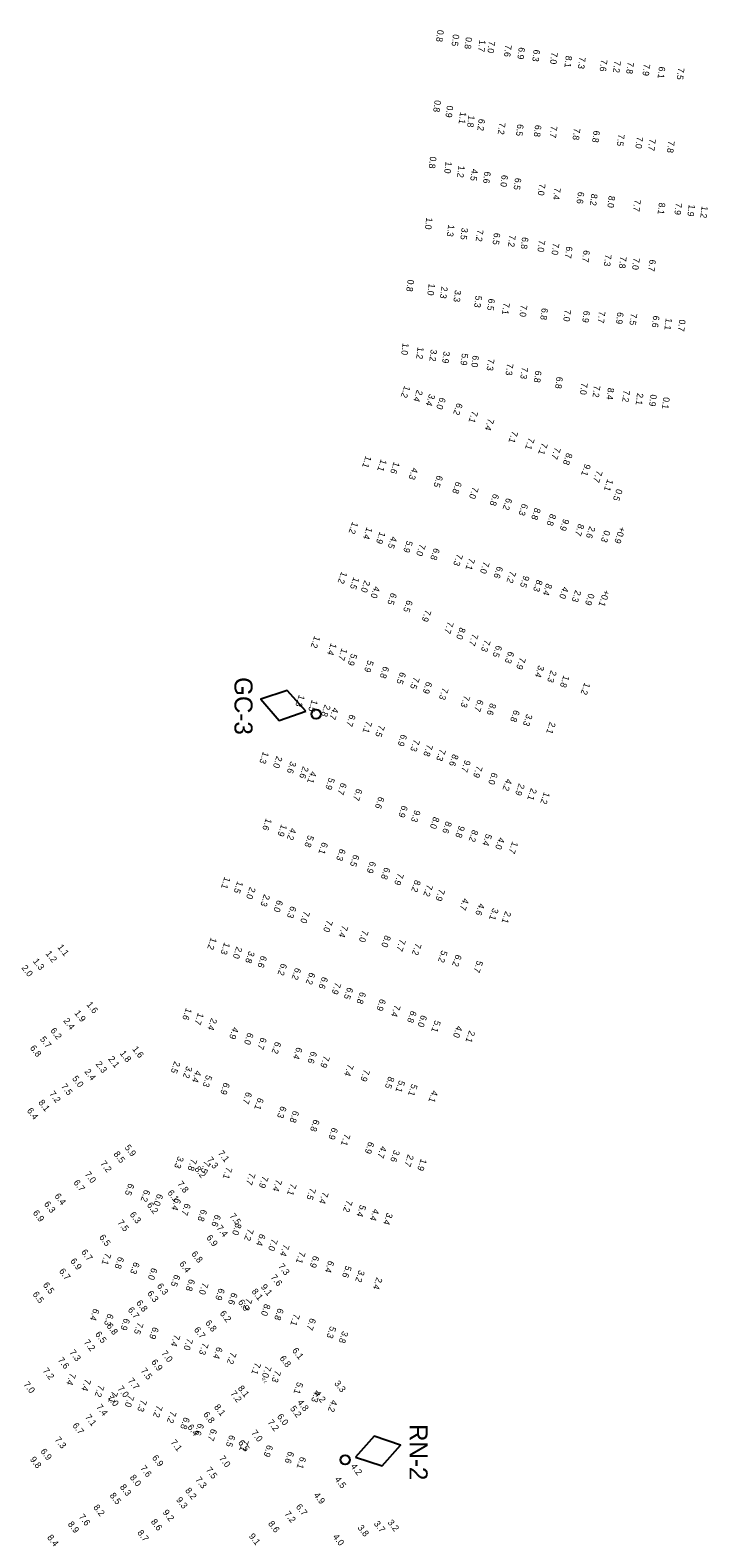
# Model space of a CAD drawing. Extents: x 815385 to 820851, y 582449 to 604245.
# Drawn here: x 819187 to 819713, y 594576 to 595745 of the extents above; entities that cross this region are included whole.
import ezdxf

# ---------------------------------------------------------------- set-up
doc = ezdxf.new("R2010")
doc.units = 0
for name, color, linetype in [('V-CHAN-AIDS', 7, 'Continuous'), ('V-TOPO-SOUN-011609', 7, 'Continuous'), ('V-TOPO-SOUN-020209', 7, 'Continuous'), ('V-TOPO-SOUN-EXCSS', 7, 'Continuous')]:
    doc.layers.add(name, color=color, linetype=linetype)

msp = doc.modelspace()

# ---------------------------------------------------------------- linework, layer by layer
at = {"layer": 'V-CHAN-AIDS'}
for points in [[(819400.9, 595217.2), (819386.6, 595233.4), (819366.1, 595226.5), (819380.4, 595210.2)], [(819439.6, 594638.9), (819460.1, 594632), (819474.4, 594648.2), (819453.9, 594655.2)]]:
    msp.add_lwpolyline(points, close=True, dxfattribs=at)
for centre in [(819409, 595215), (819431.5, 594636.7)]:
    msp.add_circle(centre, 3.6, dxfattribs=at)

# ---------------------------------------------------------------- texts
for s, p in [('GC-3', (819345.7, 595243.7)), ('RN-2', (819481.4, 594664.5))]:
    msp.add_text(s, height=14, rotation=270, dxfattribs=at).set_placement(p)
at = {"layer": 'V-TOPO-SOUN-011609'}
for s, p in [('1.1', (819208.2, 595034.2)), ('1.3', (819189.2, 595023.3)), ('1.2', (819199, 595029.2)), ('2.0', (819180.3, 595018.2)), ('1.6', (819230.7, 594989.7)), ('2.4', (819212.8, 594977.1)), ('1.9', (819221.3, 594983.1)), ('5.7', (819194.6, 594962.8)), ('6.2', (819202.7, 594969.5)), ('6.8', (819186.9, 594956)), ('1.8', (819256.5, 594951.8)), ('1.6', (819266.2, 594955.2)), ('2.3', (819237.8, 594943.5)), ('2.1', (819247.5, 594947.5)), ('5.0', (819219.6, 594932.3)), ('2.4', (819229.1, 594937.7)), ('7.2', (819201.8, 594920.4)), ('7.5', (819211, 594926.2)), ('6.4', (819184.5, 594907.4)), ('8.1', (819193.4, 594913.7)), ('8.5', (819251.7, 594873.7)), ('5.9', (819260.3, 594878.8)), ('7.0', (819229.3, 594858.1)), ('7.2', (819241.4, 594866.4)), ('6.7', (819220.6, 594851.6)), ('7.8', (819301, 594850.6)), ('6.3', (819197.8, 594835)), ('6.4', (819205.9, 594841.1)), ('6.9', (819189.1, 594828.1)), ('6.3', (819264.2, 594826.8)), ('7.5', (819254.7, 594820.6)), ('6.5', (819240.5, 594809.2)), ('6.9', (819323.6, 594808.9)), ('6.9', (819218.2, 594790.8)), ('6.7', (819226.6, 594797.7)), ('6.4', (819302.6, 594788.6)), ('6.8', (819312, 594796.3)), ('7.3', (819379.3, 594786.7)), ('6.7', (819209.4, 594782.9)), ('7.6', (819373.5, 594778.2)), ('6.5', (819188.9, 594765)), ('6.5', (819196.9, 594772.2)), ('6.3', (819277.7, 594765.7)), ('6.3', (819285.3, 594771.4)), ('9.1', (819365.9, 594770.7)), ('6.7', (819262.7, 594752.9)), ('6.8', (819269.2, 594758.3)), ('6.8', (819322.8, 594742.8)), ('6.2', (819334, 594750.2)), ('7.2', (819228.6, 594727.8)), ('6.5', (819237.4, 594734)), ('6.7', (819314, 594737.5)), ('7.3', (819217.5, 594719.9)), ('7.0', (819288.7, 594719.2)), ('6.1', (819390.1, 594721.4)), ('7.2', (819196.8, 594705.7)), ('7.6', (819208.5, 594714)), ('7.5', (819272.8, 594705.7)), ('6.9', (819280.9, 594712.4)), ('6.8', (819380.4, 594715.3)), ('7.0', (819181.9, 594695.1)), ('7.7', (819262.8, 594697.9)), ('3.3', (819422.8, 594695.9)), ('7.2', (819342.2, 594688)), ('8.1', (819348, 594692.1)), ('7.1', (819229.6, 594669.7)), ('7.4', (819238.3, 594677.6)), ('6.8', (819321.2, 594671.8)), ('8.1', (819329.6, 594677.5)), ('6.0', (819378.4, 594670.2)), ('5.2', (819388.5, 594676.3)), ('4.8', (819394.1, 594681.2)), ('6.7', (819219.8, 594663.2)), ('7.3', (819206.1, 594652.3)), ('7.1', (819295.9, 594650.2)), ('7.0', (819358.4, 594657.5)), ('9.8', (819186.9, 594636.9)), ('6.9', (819195, 594643.2)), ('6.9', (819281.5, 594638.2)), ('7.0', (819333.5, 594637.7)), ('7.6', (819272.3, 594630.1)), ('7.5', (819323.2, 594628.8)), ('4.2', (819435.5, 594631.5)), ('8.3', (819256.6, 594615.5)), ('8.0', (819264.3, 594622.9)), ('8.2', (819307.2, 594612.8)), ('7.3', (819315.1, 594621.3)), ('4.5', (819423.1, 594621.4)), ('8.2', (819236, 594599.8)), ('8.5', (819248.7, 594608.9)), ('9.3', (819300.2, 594605.6)), ('6.7', (819393, 594600.2)), ('4.9', (819406.8, 594609.2)), ('7.6', (819224.7, 594592.4)), ('8.6', (819280.6, 594588.6)), ('9.2', (819289.8, 594595.8)), ('7.2', (819384.1, 594594.7)), ('3.2', (819464.1, 594588)), ('8.4', (819200.2, 594576.4)), ('8.9', (819216.2, 594586.7)), ('8.7', (819270.1, 594580.1)), ('9.1', (819356.6, 594577.4)), ('8.6', (819371.5, 594587.1)), ('3.8', (819440.8, 594584)), ('3.7', (819453.4, 594587.1)), ('4.0', (819421.6, 594576.9))]:
    msp.add_text(s, height=5, rotation=307.782, dxfattribs=at).set_placement(p)
at = {"layer": 'V-TOPO-SOUN-020209'}
for s, rotation, p in [('0.8', 262.822, (819503.1, 595745.9)), ('0.5', 262.822, (819515.1, 595742.5)), ('0.8', 262.822, (819525.1, 595740.3)), ('1.7', 262.822, (819535.6, 595738.1)), ('7.0', 262.822, (819542.9, 595737.2)), ('7.6', 262.822, (819555.7, 595734.3)), ('6.9', 262.822, (819566.1, 595732.4)), ('6.3', 262.822, (819577.7, 595730.6)), ('7.0', 262.822, (819591.4, 595728.6)), ('8.1', 262.822, (819602.6, 595725.9)), ('7.3', 262.822, (819613, 595724.9)), ('7.6', 262.822, (819629.9, 595722.9)), ('7.2', 262.822, (819640.3, 595721.9)), ('7.8', 262.822, (819650.5, 595721)), ('7.9', 262.822, (819663.1, 595719.5)), ('6.1', 262.822, (819674.8, 595717.4)), ('7.5', 262.822, (819689.6, 595716.5)), ('0.8', 262.822, (819500.9, 595691.4)), ('0.9', 262.822, (819510.4, 595687.2)), ('1.1', 262.822, (819520.6, 595682.2)), ('1.8', 262.822, (819527.1, 595679.6)), ('6.2', 262.822, (819535.1, 595676.9)), ('7.2', 262.822, (819550.9, 595674)), ('6.5', 262.822, (819565, 595672.8)), ('6.8', 262.822, (819578.8, 595672.2)), ('7.7', 262.822, (819591.1, 595671.4)), ('7.8', 262.822, (819608.9, 595669.7)), ('6.8', 262.822, (819624.1, 595667.8)), ('7.5', 262.822, (819643.2, 595665)), ('7.0', 262.822, (819657.6, 595663.1)), ('7.7', 262.822, (819667.4, 595661.4)), ('7.8', 262.822, (819682, 595659.8)), ('0.8', 262.822, (819497.4, 595647.7)), ('1.0', 262.822, (819509.4, 595643.8)), ('1.2', 262.822, (819519.4, 595640.6)), ('4.5', 262.822, (819529.6, 595638.1)), ('6.6', 262.822, (819539.5, 595636.1)), ('6.0', 262.822, (819552.9, 595633.4)), ('6.5', 262.822, (819563.2, 595631.1)), ('7.0', 262.822, (819581.9, 595626.7)), ('7.4', 262.822, (819593.7, 595623.5)), ('6.6', 262.822, (819612, 595620.3)), ('8.2', 262.822, (819622.3, 595618.8)), ('8.0', 262.822, (819635.9, 595617.2)), ('7.7', 262.822, (819655.8, 595614.3)), ('8.1', 262.822, (819674.8, 595612)), ('7.9', 262.822, (819687.8, 595611.7)), ('1.9', 262.822, (819697.9, 595610.5)), ('1.2', 262.822, (819707.9, 595609.2)), ('1.0', 262.822, (819494.4, 595600.4)), ('1.3', 262.822, (819511.4, 595594.8)), ('3.5', 262.822, (819521.9, 595592.4)), ('7.2', 262.822, (819533.8, 595591)), ('6.5', 262.822, (819546.9, 595588.5)), ('7.2', 262.822, (819558.8, 595586.8)), ('6.8', 262.822, (819568.7, 595585.2)), ('7.0', 262.822, (819581.7, 595582.9)), ('7.0', 262.822, (819592.6, 595580.6)), ('6.7', 262.822, (819602.9, 595578)), ('6.7', 262.822, (819616.3, 595575)), ('7.3', 262.822, (819633.1, 595571.8)), ('7.8', 262.822, (819644.8, 595570.2)), ('7.0', 262.822, (819655, 595569.1)), ('6.7', 262.822, (819667.5, 595567.8)), ('0.8', 262.822, (819480, 595552.2)), ('1.0', 262.822, (819496.3, 595549.2)), ('2.3', 262.822, (819506.1, 595546.8)), ('3.3', 262.822, (819516.6, 595544.1)), ('5.3', 262.822, (819532.6, 595539.8)), ('6.5', 262.822, (819542.7, 595537.5)), ('7.1', 262.822, (819554.2, 595534.3)), ('7.0', 262.822, (819567.8, 595532.6)), ('6.8', 262.822, (819583.9, 595530.2)), ('7.0', 262.822, (819601.7, 595529)), ('6.9', 262.822, (819616.4, 595528.1)), ('7.7', 262.822, (819628.3, 595527.7)), ('6.9', 262.822, (819642.5, 595527)), ('7.5', 262.822, (819653, 595526.1)), ('6.6', 262.822, (819670.3, 595524.3)), ('1.1', 262.822, (819680.1, 595522.3)), ('0.7', 262.822, (819690.5, 595521.3)), ('1.0', 262.822, (819476.1, 595503)), ('1.2', 262.822, (819487.7, 595499.9)), ('3.2', 262.822, (819497.9, 595498.1)), ('3.9', 262.822, (819507.8, 595496.6)), ('5.9', 262.822, (819522, 595495)), ('6.0', 262.822, (819530.4, 595493.5)), ('7.3', 262.822, (819542.3, 595490.8)), ('7.3', 262.822, (819557, 595487.2)), ('7.3', 262.822, (819568.4, 595484.4)), ('6.8', 262.822, (819578.9, 595481.6)), ('1.2', 251.002, (819477.5, 595470.1)), ('6.8', 262.822, (819595.4, 595476.9)), ('7.0', 262.822, (819614.6, 595472.2)), ('7.2', 262.822, (819624.4, 595470.1)), ('8.4', 262.822, (819635.2, 595468.4)), ('2.4', 251.002, (819487.2, 595466.9)), ('3.4', 251.002, (819496.8, 595463.7)), ('6.0', 251.002, (819505, 595461.1)), ('6.2', 251.002, (819518.1, 595456.7)), ('7.2', 262.822, (819647.4, 595466.5)), ('2.1', 262.822, (819657.8, 595464.2)), ('0.9', 262.822, (819668.2, 595463.2)), ('0.1', 262.822, (819678.2, 595461.1)), ('7.1', 251.002, (819530, 595450.6)), ('7.4', 251.002, (819542.5, 595444.7)), ('7.1', 251.002, (819561, 595435)), ('7.1', 251.002, (819573.8, 595429.8)), ('7.1', 251.002, (819584, 595425.9)), ('7.7', 251.002, (819594.1, 595422.4)), ('1.1', 251.002, (819447.5, 595415.7)), ('1.1', 251.002, (819459.3, 595413)), ('1.6', 251.002, (819469.3, 595411.1)), ('8.8', 251.002, (819603.2, 595418)), ('9.1', 251.002, (819617.3, 595409.5)), ('4.3', 251.002, (819483.6, 595406.6)), ('6.5', 251.002, (819502.8, 595400.6)), ('7.7', 251.002, (819626.5, 595404.4)), ('1.1', 251.002, (819634.9, 595397.6)), ('6.8', 251.002, (819517.4, 595395.7)), ('7.0', 251.002, (819530.4, 595391.7)), ('6.8', 251.002, (819546.4, 595386.3)), ('0.5', 251.002, (819642, 595390.1)), ('6.2', 251.002, (819556.5, 595383)), ('6.3', 251.002, (819568.8, 595378.7)), ('8.8', 251.002, (819578.6, 595375.4)), ('1.2', 251.002, (819437.1, 595364.5)), ('8.8', 251.002, (819590.6, 595370.8)), ('9.9', 251.002, (819600.7, 595366.9)), ('8.7', 251.002, (819612.4, 595363)), ('1.4', 251.002, (819448.3, 595360.3)), ('1.9', 251.002, (819458.3, 595356.8)), ('4.5', 251.002, (819467.4, 595353.2)), ('2.6', 251.002, (819621, 595361.1)), ('0.3', 251.002, (819632.6, 595358)), ('+0.9 ', 251.002, (819644.3, 595360.8)), ('5.9', 251.002, (819479.4, 595350)), ('7.0', 251.002, (819489.4, 595347.4)), ('6.8', 251.002, (819500.4, 595344.2)), ('7.3', 251.002, (819518.2, 595339.7)), ('7.1', 251.002, (819527.7, 595336.5)), ('7.0', 251.002, (819538.9, 595333.7)), ('6.6', 251.002, (819549.4, 595330.1)), ('1.2', 251.002, (819428.6, 595325.9)), ('1.5', 251.002, (819438.1, 595321.6)), ('2.0', 251.002, (819446.5, 595319.1)), ('7.2', 251.002, (819559.5, 595326.4)), ('9.5', 251.002, (819569.9, 595322.9)), ('8.3', 251.002, (819580.1, 595319.7)), ('8.4', 251.002, (819587.5, 595316.8)), ('4.0', 251.002, (819454.1, 595314.6)), ('6.5', 251.002, (819467.1, 595309.5)), ('4.0', 251.002, (819600.3, 595314.2)), ('2.3', 251.002, (819610, 595311.6)), ('0.9', 251.002, (819620.3, 595309.1)), ('+0.1 ', 251.002, (819632.1, 595311.9)), ('6.5', 251.002, (819479.4, 595303.8)), ('7.9', 251.002, (819493.7, 595296.4)), ('7.7', 251.002, (819511.1, 595287.2)), ('8.0', 251.002, (819520.4, 595282.7)), ('1.2', 251.002, (819407.7, 595276)), ('1.4', 251.002, (819420.5, 595270.4)), ('7.7', 251.002, (819530.2, 595277.8)), ('7.3', 251.002, (819539.7, 595273.1)), ('1.7', 251.002, (819428.9, 595266.4)), ('5.9', 251.002, (819436.3, 595262.4)), ('6.5', 251.002, (819548.7, 595268.8)), ('6.3', 251.002, (819558.1, 595264.1)), ('7.9', 251.002, (819567, 595259.4)), ('5.9', 251.002, (819449.1, 595257.2)), ('6.8', 251.002, (819461.2, 595252.5)), ('6.5', 251.002, (819474.2, 595248)), ('3.4', 251.002, (819581.4, 595253.2)), ('2.3', 251.002, (819591, 595249.3)), ('7.5', 251.002, (819484.7, 595244.2)), ('6.9', 251.002, (819494.5, 595240.6)), ('7.3', 251.002, (819507.1, 595235.9)), ('1.8', 251.002, (819600.9, 595245.4)), ('1.2', 251.002, (819617, 595239.8)), ('7.3', 251.002, (819523.8, 595229.9)), ('6.7', 251.002, (819534.3, 595226.7)), ('8.6', 251.002, (819544.1, 595223.9)), ('4.7', 251.002, (819422, 595220.5)), ('6.7', 251.002, (819435.1, 595215.2)), ('6.8', 251.002, (819562.3, 595218.6)), ('3.3', 251.002, (819572.2, 595215.5)), ('7.1', 251.002, (819447.9, 595210.1)), ('7.5', 251.002, (819457.7, 595207)), ('6.9', 251.002, (819475, 595199.8)), ('2.1', 251.002, (819590.2, 595209.4)), ('7.3', 251.002, (819484.9, 595195.8)), ('7.8', 251.002, (819495, 595192)), ('7.3', 251.002, (819505, 595188.4)), ('1.3', 251.002, (819367.9, 595186.3)), ('2.0', 251.002, (819378.4, 595182.9)), ('3.6', 251.002, (819389.2, 595178.8)), ('8.6', 251.002, (819514.9, 595184.4)), ('9.7', 251.002, (819524.3, 595179.8)), ('2.6', 251.002, (819398.8, 595174.9)), ('4.1', 251.002, (819404.9, 595171.1)), ('5.9', 251.002, (819419, 595166.1)), ('7.9', 251.002, (819533.5, 595175.4)), ('6.0', 251.002, (819545.3, 595170.1)), ('4.2', 251.002, (819556.4, 595165.3)), ('6.7', 251.002, (819428.3, 595162.2)), ('6.7', 251.002, (819440.4, 595157.6)), ('2.9', 251.002, (819566.2, 595161.6)), ('2.1', 251.002, (819575.6, 595157.9)), ('1.2', 251.002, (819585.7, 595155)), ('6.6', 251.002, (819457.5, 595151.4)), ('6.9', 251.002, (819475.6, 595144.6)), ('9.3', 251.002, (819485.4, 595141)), ('1.6', 251.002, (819370.2, 595134.6)), ('1.9', 251.002, (819382, 595129.9)), ('8.0', 251.002, (819500.1, 595135.8)), ('8.6', 251.002, (819509.7, 595132.3)), ('9.8', 251.002, (819519.8, 595128.9)), ('4.2', 251.002, (819389.2, 595127.1)), ('5.8', 251.002, (819402.8, 595121.5)), ('8.2', 251.002, (819530.2, 595125.7)), ('5.4', 251.002, (819540.8, 595122.6)), ('4.0', 251.002, (819550.7, 595119.8)), ('6.1', 251.002, (819413.7, 595116.1)), ('6.3', 251.002, (819427.4, 595111)), ('6.5', 251.002, (819438.1, 595106.5)), ('1.7', 251.002, (819561.1, 595116.6)), ('6.9', 251.002, (819451, 595101.3)), ('6.8', 251.002, (819462.1, 595096.6)), ('1.1', 251.002, (819338.1, 595089.2)), ('1.5', 251.002, (819348, 595085.8)), ('7.9', 251.002, (819472.4, 595092.1)), ('8.2', 251.002, (819485.6, 595086.8)), ('7.2', 251.002, (819495, 595083.3)), ('2.0', 251.002, (819357.6, 595081.3)), ('2.3', 251.002, (819368.7, 595075.6)), ('6.0', 251.002, (819378.8, 595071.2)), ('7.9', 251.002, (819504.4, 595079.8)), ('4.7', 251.002, (819523, 595072.6)), ('6.3', 251.002, (819389.3, 595066.5)), ('7.0', 251.002, (819399.6, 595062.6)), ('4.6', 251.002, (819535.3, 595068.7)), ('3.1', 251.002, (819545.9, 595065)), ('2.1', 251.002, (819555.7, 595062.5)), ('7.0', 251.002, (819417.4, 595055.7)), ('7.4', 251.002, (819429.3, 595051.6)), ('7.0', 251.002, (819445, 595047.9)), ('1.2', 251.002, (819327.5, 595042.1)), ('1.3', 251.002, (819337.8, 595038.3)), ('2.0', 251.002, (819347.3, 595035.1)), ('8.0', 251.002, (819462.4, 595043.9)), ('7.7', 251.002, (819474, 595040.9)), ('7.2', 251.002, (819486.1, 595037.8)), ('3.8', 251.002, (819356.9, 595031.6)), ('6.6', 251.002, (819366.4, 595028.1)), ('5.2', 251.002, (819506.3, 595032.1)), ('6.2', 251.002, (819517.3, 595029)), ('5.7', 251.002, (819533.8, 595024.3)), ('6.2', 251.002, (819382, 595022.1)), ('6.2', 251.002, (819392.9, 595018.7)), ('6.2', 251.002, (819403.9, 595015.1)), ('6.6', 251.002, (819413.7, 595011.7)), ('7.9', 251.002, (819423.9, 595007.4)), ('6.5', 251.002, (819433.3, 595003.6)), ('6.8', 251.002, (819443.2, 595000)), ('6.9', 251.002, (819458.6, 594994.6)), ('7.4', 251.002, (819469.9, 594990)), ('1.6', 251.002, (819308.2, 594987.5)), ('1.7', 251.002, (819317.5, 594983.8)), ('2.4', 251.002, (819327.7, 594979.6)), ('6.8', 251.002, (819482.4, 594985.4)), ('6.0', 251.002, (819490.5, 594982)), ('5.1', 251.002, (819501.1, 594978)), ('4.9', 251.002, (819344.5, 594972.7)), ('6.0', 251.002, (819356, 594968.4)), ('4.0', 251.002, (819518, 594973.8)), ('2.1', 251.002, (819527.7, 594970)), ('6.7', 251.002, (819366.2, 594964.7)), ('6.2', 251.002, (819377.4, 594961.4)), ('6.4', 251.002, (819393.9, 594957.1)), ('6.6', 251.002, (819405.2, 594953.9)), ('2.5', 251.002, (819299.2, 594946.2)), ('3.2', 251.002, (819308.6, 594942.4)), ('7.9', 251.002, (819415.1, 594950.5)), ('7.4', 251.002, (819433.6, 594944)), ('4.4', 251.002, (819315.6, 594939.1)), ('5.3', 251.002, (819323.9, 594935.5)), ('7.9', 251.002, (819446.2, 594939.9)), ('8.5', 251.002, (819465.2, 594934.4)), ('5.1', 251.002, (819473.4, 594931.4)), ('6.9', 251.002, (819337.6, 594929.7)), ('6.7', 251.002, (819354.8, 594922.4)), ('5.1', 251.002, (819483.1, 594928.6)), ('4.1', 251.002, (819499, 594923.6)), ('6.1', 251.002, (819363.9, 594917.9)), ('6.3', 251.002, (819381.6, 594911.4)), ('6.8', 251.002, (819391.3, 594907.9)), ('6.8', 251.002, (819407.2, 594901.1)), ('6.9', 251.002, (819421.4, 594894.8)), ('7.1', 251.002, (819431, 594890)), ('6.9', 251.002, (819449.6, 594883.8)), ('3.3', 251.002, (819301.9, 594872.5)), ('4.7', 251.002, (819459.3, 594880.4)), ('3.6', 251.002, (819469.4, 594877.4)), ('2.7', 251.002, (819480.2, 594873.9)), ('7.8', 251.002, (819312.2, 594870.6)), ('7.5', 251.002, (819322.4, 594868.8)), ('7.1', 251.002, (819339.5, 594864.2)), ('1.9', 251.002, (819490.3, 594870.6)), ('6.5', 251.002, (819263.6, 594851.5)), ('7.7', 251.002, (819357.4, 594859.7)), ('7.9', 251.002, (819367.5, 594857.2)), ('7.4', 251.002, (819378.1, 594854.6)), ('7.1', 251.002, (819389.3, 594851.5)), ('6.2', 251.002, (819275.9, 594846.6)), ('6.0', 251.002, (819285.9, 594843.4)), ('6.4', 251.002, (819299.8, 594839.9)), ('7.5', 251.002, (819404.4, 594848)), ('7.4', 251.002, (819414.1, 594845)), ('7.2', 251.002, (819432.7, 594838.5)), ('6.7', 251.002, (819307.3, 594836)), ('6.8', 251.002, (819320, 594831.4)), ('6.6', 251.002, (819330.7, 594827.3)), ('5.4', 251.002, (819443.2, 594834.9)), ('4.4', 251.002, (819453.5, 594831.8)), ('3.4', 251.002, (819463.9, 594828.7)), ('8.0', 251.002, (819346.7, 594820.7)), ('7.2', 251.002, (819356.1, 594816.4)), ('6.4', 251.002, (819365.3, 594812.4)), ('7.0', 251.002, (819374.7, 594808.5)), ('7.4', 251.002, (819383.8, 594804.3)), ('7.1', 251.002, (819245.6, 594797.6)), ('6.8', 251.002, (819255.7, 594794.6)), ('6.3', 251.002, (819267.7, 594790.5)), ('7.1', 251.002, (819396.2, 594798.7)), ('6.9', 251.002, (819406.9, 594795.4)), ('6.4', 251.002, (819418.6, 594791.6)), ('6.0', 251.002, (819281.5, 594786)), ('6.5', 251.002, (819299.2, 594780.8)), ('5.6', 251.002, (819432, 594787.7)), ('3.2', 251.002, (819442.2, 594784.2)), ('2.4', 251.002, (819455.9, 594778.6)), ('6.8', 251.002, (819310.7, 594777.3)), ('7.0', 251.002, (819321, 594774.6)), ('6.9', 251.002, (819333.7, 594770.2)), ('6.6', 251.002, (819343.6, 594766.8)), ('7.2', 251.002, (819355, 594762.4)), ('8.0', 251.002, (819369.1, 594758.1)), ('6.8', 251.002, (819379.4, 594754.7)), ('6.4', 251.002, (819236.5, 594754.4)), ('6.3', 251.002, (819247.5, 594750.5)), ('6.9', 251.002, (819260.2, 594746.9)), ('7.5', 251.002, (819270.6, 594743.8)), ('7.1', 251.002, (819391.9, 594750.4)), ('6.7', 251.002, (819404.4, 594747)), ('6.9', 251.002, (819282.5, 594740.1)), ('7.4', 251.002, (819299.1, 594734.3)), ('5.3', 251.002, (819420, 594740.7)), ('3.8', 251.002, (819429.4, 594736.9)), ('7.0', 251.002, (819309.1, 594731.4)), ('7.3', 251.002, (819321.1, 594727.9)), ('6.4', 251.002, (819332, 594724.7)), ('7.2', 251.002, (819342.7, 594720.7)), ('7.1', 251.002, (819361.7, 594712.6)), ('7.0', 251.002, (819369.9, 594710.1)), ('7.4', 251.002, (819218.3, 594704.4)), ('7.4', 251.002, (819230, 594699.8)), ('7.3', 251.002, (819377.3, 594706.5)), ('5.1', 251.002, (819394.4, 594697.4)), ('7.2', 251.002, (819240.3, 594695.2)), ('7.1', 251.002, (819250.8, 594690.4)), ('7.0', 251.002, (819263.5, 594687.3)), ('4.3', 251.002, (819408, 594691.1)), ('7.3', 251.002, (819273.3, 594683.8)), ('7.2', 251.002, (819285.5, 594679.4)), ('7.2', 251.002, (819296.2, 594674.9)), ('4.2', 251.002, (819421, 594683.6)), ('6.8', 251.002, (819306.6, 594670.2)), ('6.6', 251.002, (819317.6, 594665.4)), ('6.7', 251.002, (819327.7, 594661.2)), ('6.5', 251.002, (819341.9, 594656.4)), ('7.1', 251.002, (819352.3, 594653)), ('6.9', 251.002, (819371.1, 594648.7))]:
    msp.add_text(s, height=5, rotation=rotation, dxfattribs=at).set_placement(p)
at = {"layer": 'V-TOPO-SOUN-EXCSS'}
for s, height, rotation, p in [('1.3', 5, 251.002, (819395.8, 595230.4)), ('1.5', 5, 251.002, (819405.8, 595226.6)), ('2.8', 5, 251.002, (819415.7, 595222.8)), ('7.3', 5, 307.782, (819324, 594869.3)), ('7.1', 5, 307.782, (819332.6, 594874.4)), ('8.2', 5, 307.782, (819314.4, 594862.1)), ('6.2', 5, 307.782, (819277.5, 594834.2)), ('6.1', 5, 307.782, (819293.5, 594843.7)), ('7.5', 5, 307.782, (819341.6, 594825.7)), ('7.4', 5, 307.782, (819331.5, 594816.4)), ('8.1', 5, 307.782, (819358.7, 594767.2)), ('6.9', 5, 307.782, (819348.1, 594758.8)), ('6.8', 5, 307.782, (819246.2, 594740.4)), ('7.0', 2.42, 127.782, (819371.3, 594697.2)), ('7.0', 5, 307.782, (819246.9, 594684.9)), ('7.0', 5, 307.782, (819254.7, 594691.8)), ('4.2', 5, 307.782, (819407.3, 594687.9)), ('6.4', 5, 307.782, (819308.9, 594662)), ('7.2', 5, 307.782, (819371.1, 594665.7)), ('6.5', 5, 307.782, (819348.2, 594649.9)), ('6.6', 5, 251.002, (819387.5, 594643.7)), ('6.1', 5, 251.002, (819396.8, 594639.5))]:
    msp.add_text(s, height=height, rotation=rotation, dxfattribs=at).set_placement(p)

doc.saveas('drawing.dxf')
